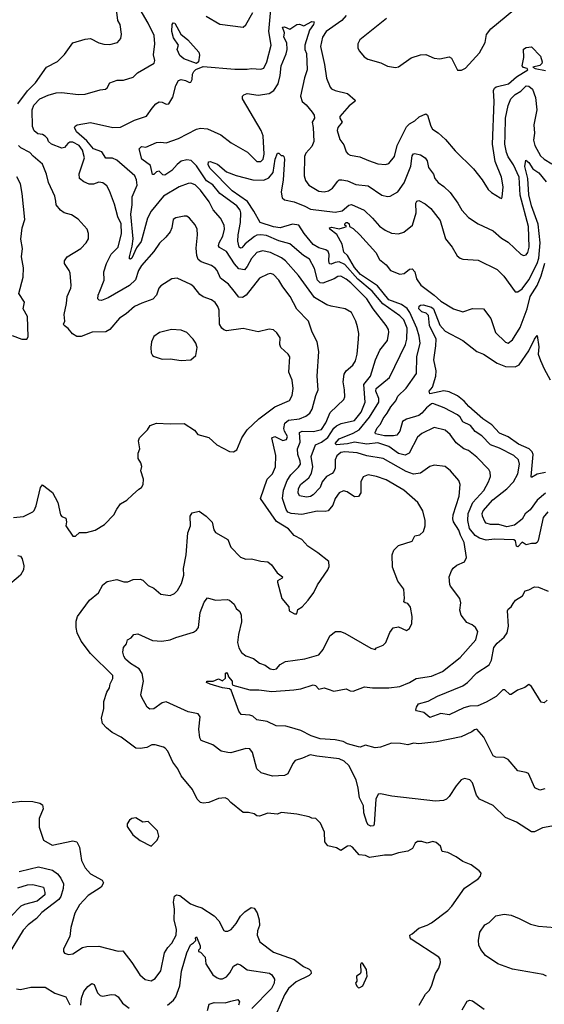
# Model space of a CAD drawing. Extents: x 1246230 to 1426786, y 660032 to 763141.
# Tile 494 of 566: x 1332519 to 1336337, y 735961 to 743131. Entities that reach past the tile are written whole.
import ezdxf

# ---------------------------------------------------------------- set-up
doc = ezdxf.new("R2010")
doc.units = 0

msp = doc.modelspace()

# ---------------------------------------------------------------- linework, layer by layer
at = {"layer": '0CON10XD'}
for points in [[(1332505, 742518.6), (1332576.6, 742613.4), (1332635, 742670.6), (1332713.8, 742785), (1332794.4, 742825.6), (1332845, 742877.5), (1332905, 742961.9), (1332995, 742988.6), (1333035, 742994), (1333095, 742962.2), (1333131.8, 742951.8), (1333175, 742950.8), (1333230, 742965), (1333254, 742995), (1333260.8, 743025), (1333250, 743095), (1333234, 743125), (1333225.7, 743185)], [(1334079.6, 741155), (1334038.6, 741205), (1333980, 741250), (1333955.5, 741305), (1333941.7, 741321.7), (1333915, 741340), (1333838.6, 741368.6), (1333818.9, 741385), (1333808.5, 741415), (1333802.4, 741467.6), (1333814, 741565), (1333810.8, 741605), (1333796.3, 741636.3), (1333755, 741686.2), (1333735, 741699.2), (1333715, 741701.4), (1333655, 741689.2), (1333636.2, 741675), (1333625.7, 741615), (1333613.6, 741586.4), (1333582.2, 741547.8), (1333535.4, 741504.6), (1333495, 741441.9), (1333405, 741342.2), (1333382.8, 741305), (1333362.6, 741237.4), (1333318.9, 741195), (1333162.5, 741105), (1333115, 741086.9), (1333097.5, 741087.5), (1333088, 741098), (1333088.9, 741125), (1333102.1, 741155), (1333132.7, 741235), (1333132.5, 741295), (1333150, 741355), (1333185, 741424.5), (1333235.4, 741475), (1333260.3, 741575), (1333256.5, 741645), (1333232.5, 741695), (1333208.3, 741788.3), (1333172.2, 741885), (1333152.4, 741922.4), (1333125, 741944.3), (1333095, 741947.8), (1333055, 741933.4), (1333025, 741932.2), (1332985, 741949.2), (1332954.4, 741975), (1332951.7, 742008.3), (1332990, 742125), (1332975, 742180.8), (1332951.8, 742215), (1332905, 742238.2), (1332885, 742238.8), (1332870.1, 742229.9), (1332845, 742199.5), (1332825, 742195.6), (1332750, 742225), (1332727.5, 742245), (1332722.5, 742265), (1332705, 742282.5), (1332684, 742294), (1332650.9, 742300.9), (1332625, 742321.5), (1332612.7, 742352.7), (1332609.1, 742475), (1332621, 742509), (1332665, 742554.6), (1332725, 742581.8), (1332785, 742597.5), (1332825, 742600), (1332945, 742586.7), (1332995, 742587.8), (1333105, 742621.4), (1333143.9, 742626.1), (1333156.1, 742633.9), (1333175, 742672.5), (1333228.8, 742691.2), (1333275, 742691.1), (1333345, 742712.5), (1333377.5, 742745), (1333498.8, 742815), (1333501.4, 742835), (1333493.3, 742875), (1333503.6, 742956.4), (1333498.8, 743015), (1333454.6, 743105), (1333395.8, 743205)], [(1334082.7, 741352.7), (1334025, 741442.9), (1333972.1, 741472.1), (1333965, 741483.3), (1333970.4, 741505), (1333998.4, 741555), (1334010.4, 741605), (1334006.2, 741635), (1333981.2, 741685), (1333927.6, 741747.6), (1333897.9, 741805), (1333835, 741890.4), (1333795, 741927.8), (1333765, 741940.5), (1333745, 741939.1), (1333680, 741915), (1333565, 741846), (1333475, 741737.7), (1333448.3, 741685), (1333402.2, 741515), (1333369.8, 741470.2), (1333335, 741393.9), (1333325, 741386.7), (1333319.2, 741389.2), (1333317.1, 741405), (1333338.6, 741481.4), (1333344.2, 741535), (1333326.8, 741715), (1333337, 741783), (1333338.3, 741841.8), (1333372.9, 741925), (1333368.2, 741965), (1333356.9, 741995), (1333225, 742109.2), (1333195, 742123.8), (1333145, 742123.1), (1333117.7, 742167.7), (1333055, 742190.5), (1333008.4, 742248.4), (1332931.8, 742315), (1332918.6, 742345), (1332922, 742355), (1332937.5, 742365), (1333035, 742383.1), (1333196, 742346), (1333252.7, 742347.3), (1333355, 742398.9), (1333442.4, 742427.6), (1333482.7, 742487.3), (1333510.7, 742519.3), (1333535, 742532.9), (1333555, 742531.4), (1333585, 742516.9), (1333605, 742518.6), (1333632.4, 742567.6), (1333655, 742651.2), (1333675, 742689.2), (1333695, 742695.5), (1333725, 742689.4), (1333755, 742674.4), (1333765, 742676.7), (1333774, 742695), (1333775.8, 742735), (1333785.5, 742754.5), (1333801.7, 742768.3), (1333855, 742790), (1334085, 742770), (1334175, 742770), (1334205, 742776.7), (1334275, 742770), (1334295, 742779.2), (1334317.9, 742825), (1334349.7, 742945), (1334331, 743045), (1334346.9, 743205)], [(1333875, 743156), (1333975, 743098.8), (1334145, 743076.7), (1334165, 743093.3), (1334215, 743183.3)], [(1334895, 743161.8), (1334864, 743126), (1334749.2, 743045), (1334722.1, 743005), (1334707.5, 742935), (1334738.5, 742805), (1334751.1, 742705), (1334779.5, 742639.5), (1334788.5, 742628.5), (1334815, 742615.6), (1334904.5, 742594.5), (1334961.2, 742545), (1334958.8, 742535), (1334918, 742505), (1334850, 742425), (1334849.4, 742415), (1334866.9, 742385), (1334834.3, 742345.7), (1334828.8, 742325), (1334848, 742258), (1334879.1, 742219.1), (1334895, 742170), (1334906.9, 742155), (1334925, 742144.7), (1334995, 742131.8), (1335057.5, 742105), (1335125, 742080.7), (1335182.2, 742077.8), (1335205.7, 742085), (1335246, 742134), (1335265.3, 742215), (1335335, 742351.1), (1335355, 742372.2), (1335395.5, 742394.5), (1335425.9, 742424.1), (1335475, 742446.2), (1335486, 742435), (1335510.6, 742355), (1335522.9, 742335), (1335565, 742307.8), (1335618.7, 742258.7), (1335687.5, 742175), (1335822, 742045), (1335884, 741965), (1335928.6, 741895), (1335953.7, 741873.7), (1336015, 741833.8), (1336025, 741830), (1336030.7, 741839.3), (1336037.9, 741915), (1336025.6, 741985), (1335978.5, 742098.5), (1335958.8, 742225), (1335973.3, 742535), (1335967.2, 742615), (1335975, 742632.2), (1335987.8, 742642.2), (1336075.6, 742665), (1336134.1, 742715.9), (1336216.2, 742765), (1336212.5, 742775), (1336185, 742784.2), (1336175.8, 742795), (1336187.1, 742855), (1336185, 742916.7), (1336205, 742928), (1336245, 742934), (1336310, 742865), (1336321.2, 742825), (1336318.9, 742811.1), (1336305, 742798.6), (1336253.3, 742785), (1336270, 742775), (1336345, 742760)], [(1335189.3, 743140.7), (1334993.3, 742985), (1334980, 742955), (1334980, 742925), (1334991.9, 742901.9), (1335025, 742861.2), (1335053.2, 742843.2), (1335146.6, 742816.6), (1335195, 742792.5), (1335255, 742784), (1335275, 742788.8), (1335367.3, 742852.7), (1335435.7, 742874.3), (1335475, 742877.1), (1335535, 742850), (1335575.9, 742845.9), (1335645, 742860.8), (1335661.9, 742851.9), (1335704.1, 742764.1), (1335735, 742762.5), (1335763, 742777), (1335865, 742890), (1335905.6, 742965), (1335915.7, 743024.3), (1335947.5, 743065), (1336115, 743204)], [(1336073, 737743), (1336045, 737757.1), (1335985, 737760.5), (1335965, 737770.6), (1335896.8, 737906.8), (1335845, 737963.3), (1335829.3, 737960.7), (1335810, 737945), (1335730.9, 737909.1), (1335555, 737871.4), (1335425, 737857.8), (1335385, 737863.2), (1335345, 737851.1), (1335291.2, 737861.2), (1335225, 737863.3), (1335145, 737833.8), (1335105, 737828.9), (1335035, 737847.1), (1334995.7, 737834.3), (1334984.2, 737835.8), (1334905, 737857.1), (1334873.6, 737873.6), (1334816, 737886), (1334705.7, 737894.3), (1334640, 737915), (1334565.5, 737955.5), (1334481.4, 737978.6), (1334455, 737985.4), (1334385, 737987.8), (1334320.9, 738020.9), (1334245, 738031.9), (1334215, 738058.1), (1334195, 738066.7), (1334131.7, 738071.7), (1334115, 738096.7), (1334058.7, 738248.7), (1334045, 738257.7), (1333995, 738265.6), (1333905, 738292.9), (1333877.5, 738305), (1333880, 738315), (1333926.4, 738313.6), (1333965, 738330), (1333995, 738317.5), (1334016.7, 738335), (1334017.5, 738372.5), (1334024, 738376), (1334035, 738362.5), (1334038, 738345), (1334064.4, 738315), (1334064.3, 738295), (1334070.8, 738285), (1334195, 738251.5), (1334258.3, 738251.7), (1334355, 738239.4), (1334515, 738250), (1334565, 738257.5), (1334655, 738287.5), (1334671.3, 738281.3), (1334695, 738255.8), (1334735, 738265.7), (1334763.3, 738255), (1334805, 738240.8), (1334895, 738258.8), (1334925, 738243.8), (1334945, 738242), (1335027.7, 738272.3), (1335085.5, 738265.5), (1335205, 738266), (1335285.2, 738274.8), (1335356.4, 738303.6), (1335405, 738333.1), (1335515, 738350.4), (1335595, 738383.3), (1335725, 738486), (1335838.6, 738615), (1335853.8, 738675), (1335835.6, 738705.6), (1335813.2, 738723.2), (1335772.1, 738742.1), (1335731.4, 738795), (1335722.1, 738832.1), (1335728.6, 738885), (1335722.5, 738915), (1335653.3, 739005), (1335648.8, 739018.8), (1335644, 739075), (1335661.9, 739118.1), (1335673.4, 739136.6), (1335700.9, 739159.1), (1335755, 739183.8), (1335770.8, 739215), (1335754.6, 739325), (1335726.6, 739376.6), (1335714.7, 739414.7), (1335676.1, 739475), (1335670.3, 739495), (1335674.1, 739525), (1335718.5, 739661.5), (1335724.5, 739745), (1335715.3, 739775.3), (1335655, 739845.7), (1335615, 739877.5), (1335535, 739886.9), (1335505, 739876.9), (1335435, 739828.8), (1335385, 739822), (1335331.3, 739841.3), (1335165, 739935.4), (1335045, 739955.9), (1334975, 739977.7), (1334884.8, 739984.8), (1334855, 739979.6), (1334827.4, 739955), (1334814.8, 739925), (1334814.3, 739865.7), (1334805, 739841.1), (1334792.6, 739827.4), (1334752, 739805), (1334720, 739765), (1334704.6, 739725), (1334655, 739671.1), (1334635, 739658.6), (1334606.8, 739653.2), (1334555, 739663.8), (1334544.6, 739684.6), (1334548.2, 739715), (1334563.8, 739745), (1334622.2, 739795), (1334641.9, 739828.1), (1334652.6, 739875), (1334639.2, 739950.7), (1334671.5, 740035), (1334715, 740053.3), (1334761.5, 740088.5), (1334805, 740155.9), (1334825, 740174.1), (1334858.8, 740191.2), (1334955, 740212.9), (1335005, 740272.3), (1335033.2, 740345), (1335022.4, 740475), (1335073.1, 740535), (1335109.6, 740655), (1335140, 740725), (1335195, 740796), (1335206.5, 740855), (1335203.5, 740875), (1335187.3, 740905), (1335092.7, 741025), (1335045, 741098.7), (1334929.6, 741215), (1334895, 741242.3), (1334855, 741263.5), (1334835, 741261.9), (1334806.9, 741243.1), (1334725, 741213.1), (1334705, 741215.3), (1334685.3, 741235), (1334665, 741320), (1334627.8, 741387.8), (1334585.5, 741415), (1334485, 741498.2), (1334405, 741519.8), (1334315, 741560.5), (1334275, 741565.2), (1334245, 741562.1), (1334227.4, 741552.6), (1334160.7, 741499.3), (1334135, 741470), (1334125, 741466.4), (1334115.5, 741475), (1334107.1, 741517.1), (1334109.8, 741565), (1334126.7, 741655), (1334128.4, 741725), (1334122.5, 741745), (1334098.2, 741775), (1333974.9, 741864.9), (1333925, 741927.4), (1333878.5, 741958.5), (1333805, 742068.1), (1333765.8, 742105.8), (1333735, 742111.2), (1333695, 742100.3), (1333664, 742076), (1333626.2, 742033.8), (1333575, 741998.6), (1333561.2, 742001.2), (1333535, 742028.6), (1333515, 742024.3), (1333495, 742004.3), (1333485, 742003.8), (1333470, 742070), (1333407.5, 742115), (1333388.6, 742191.4), (1333405, 742207.5), (1333436.1, 742203.9), (1333515, 742236.7), (1333545, 742240), (1333585, 742233.3), (1333675, 742266.5), (1333806.2, 742335), (1333835, 742341.1), (1333885, 742337.3), (1333982.6, 742292.6), (1334057.1, 742235), (1334176.3, 742166.3), (1334245, 742098.9), (1334275, 742099.1), (1334290.4, 742115), (1334297.3, 742152.7), (1334290.3, 742285), (1334276.8, 742325), (1334141.5, 742555), (1334140, 742575), (1334150, 742585), (1334175, 742592.9), (1334255, 742582.2), (1334335, 742594.6), (1334367.9, 742615), (1334401.1, 742665), (1334414.7, 742725), (1334421, 742795), (1334458.3, 742881.7), (1334466.3, 742915), (1334462.9, 742962.9), (1334440.6, 743005), (1334445.5, 743035), (1334432.6, 743077.4), (1334445, 743080), (1334485, 743063.1), (1334535, 743095.7), (1334555, 743098.6), (1334587.3, 743087.3), (1334645, 743117.3), (1334662.5, 743115), (1334657.3, 743095), (1334628.2, 743055), (1334594.1, 742945), (1334595.3, 742915), (1334606.4, 742885), (1334610.6, 742765), (1334591.8, 742708.2), (1334562.4, 742575), (1334575, 742535.5), (1334605, 742510), (1334648.7, 742458.7), (1334661.5, 742435), (1334663.5, 742415), (1334646.7, 742385), (1334655.9, 742345), (1334659.6, 742245), (1334645, 742206.9), (1334601.7, 742158.3), (1334591.1, 742135), (1334589.4, 741995), (1334599.3, 741959.3), (1334624.3, 741925), (1334695, 741883.3), (1334735, 741878.5), (1334766.2, 741885), (1334794.6, 741905.4), (1334835, 741956), (1334845, 741963.8), (1334864.1, 741965.9), (1334905, 741956.9), (1334965, 741930), (1335055, 741921.4), (1335155, 741853.1), (1335195, 741843.1), (1335215, 741845.8), (1335272.2, 741877.8), (1335317.5, 741942.5), (1335366.2, 742065), (1335375, 742138.8), (1335385, 742153.1), (1335395, 742155.5), (1335436.1, 742146.1), (1335470, 742125), (1335483.8, 742103.8), (1335494.6, 742055), (1335530.5, 742005), (1335539.4, 741975), (1335565.4, 741945.4), (1335605, 741916), (1335651.7, 741871.7), (1335708.6, 741795), (1335735.8, 741745), (1335785, 741691.4), (1335855, 741644.4), (1335965, 741594.5), (1336025, 741539.5), (1336075, 741510.5), (1336165, 741422.9), (1336185, 741414.2), (1336205, 741419.2), (1336216.5, 741435), (1336226.8, 741475), (1336223.1, 741625), (1336162.5, 741852.5), (1336153.9, 741985), (1336112.9, 742075), (1336075, 742133.6), (1336062, 742165), (1336048.7, 742225), (1336051.1, 742288.9), (1336055, 742413.3), (1336074.3, 742505.7), (1336093.2, 742555), (1336125, 742586), (1336165, 742609.6), (1336205, 742649.4), (1336225, 742647.1), (1336250.8, 742625), (1336272.9, 742565), (1336282.4, 742475), (1336261.7, 742365), (1336265.3, 742305), (1336259.4, 742255), (1336268.8, 742215), (1336309, 742139), (1336335, 742114.6), (1336390.6, 742080.6)], [(1333805, 742811.2), (1333712.5, 742845), (1333685, 742870), (1333664.4, 742915), (1333674, 742945), (1333639.1, 742999.1), (1333625.8, 743044.2), (1333627.5, 743095), (1333635, 743108.6), (1333647.8, 743105), (1333690.6, 743025), (1333742.2, 742985), (1333822.5, 742895), (1333828.2, 742871.8), (1333821.2, 742825), (1333805, 742811.2)], [(1332475, 739505.8), (1332547, 739513), (1332615, 739546), (1332625, 739556), (1332638.7, 739591.3), (1332670, 739725), (1332685, 739743.3), (1332757.8, 739687.8), (1332795.5, 739615.5), (1332816.7, 739525), (1332825, 739513.3), (1332855, 739500), (1332860, 739475), (1332854.1, 739444.1), (1332905, 739370), (1332925, 739370), (1332953.6, 739396.4), (1333005, 739396.7), (1333067.3, 739412.7), (1333135, 739453.8), (1333204, 739525), (1333225, 739566.7), (1333253.8, 739605), (1333298.8, 739631.2), (1333338.8, 739671.2), (1333385, 739713.3), (1333405, 739723.3), (1333418, 739745), (1333420, 739785), (1333400, 739845), (1333407.7, 739877.7), (1333400, 739905), (1333380, 739935), (1333381.2, 739975), (1333392.5, 740005), (1333383.8, 740065), (1333392, 740085), (1333448, 740145), (1333467.5, 740175), (1333515, 740193.3), (1333615, 740187.5), (1333715, 740191.2), (1333791.7, 740141.7), (1333815, 740110), (1333895, 740088.8), (1333954.5, 740034.5), (1334045, 739986.7), (1334075, 739983.3), (1334100.5, 739999.5), (1334135.7, 740085), (1334174.3, 740145), (1334259.2, 740225), (1334375, 740312.2), (1334481.7, 740358.3), (1334502.5, 740395), (1334508.5, 740445), (1334502.9, 740505), (1334477.1, 740565), (1334486, 740675), (1334474, 740695), (1334419.2, 740745), (1334412.5, 740765), (1334414.3, 740815), (1334391.3, 740851.3), (1334365, 740872), (1334335, 740877.5), (1334255, 740858.1), (1334145, 740883.3), (1334025, 740865.6), (1334005, 740871.4), (1333990, 740885), (1333973.6, 740915), (1333971.8, 741015), (1333962.1, 741042.1), (1333941.3, 741071.3), (1333915, 741092.1), (1333853.8, 741113.8), (1333829.5, 741129.5), (1333786.9, 741185), (1333765, 741202.5), (1333665, 741250), (1333625.7, 741244.3), (1333545, 741192), (1333532.8, 741177.2), (1333515.6, 741125), (1333487.5, 741095), (1333407.5, 741067.5), (1333355, 741041.9), (1333295, 740990), (1333245, 740957.5), (1333174.2, 740875.8), (1333145, 740857.5), (1333045.6, 740854.4), (1332965.7, 740824.3), (1332935, 740824.2), (1332902.6, 740842.6), (1332871.4, 740881.4), (1332842, 740905), (1332838, 740915), (1332846.7, 740935), (1332842.7, 740985), (1332860, 741065), (1332863.6, 741116.4), (1332890.8, 741175), (1332892.9, 741195), (1332887.1, 741285), (1332880, 741305), (1332844.4, 741355), (1332845.8, 741375), (1332865.5, 741404.5), (1332963.8, 741465), (1333002, 741505), (1333020, 741535), (1333020.8, 741575), (1333010, 741605), (1332945, 741679.2), (1332895, 741710), (1332842.5, 741725), (1332815, 741743.8), (1332785, 741783.3), (1332780.8, 741809.2), (1332774.4, 741845), (1332728.5, 741945), (1332714.4, 742005), (1332685, 742078), (1332616.2, 742136.2), (1332591.9, 742165), (1332527.7, 742197.7), (1332510.6, 742215)], [(1336273.6, 739316.4), (1336243.7, 739316.3), (1336205, 739305.8), (1336175, 739325.6), (1336145, 739293.1), (1336135, 739298), (1336127.7, 739335), (1336115, 739342.7), (1335975, 739348.4), (1335915, 739341.4), (1335865, 739354.3), (1335835, 739375.2), (1335792.3, 739425), (1335780.8, 739485), (1335783, 739535), (1335816.3, 739615), (1335896.3, 739703.7), (1335930.9, 739765), (1335944.4, 739805), (1335942.9, 739835), (1335934.3, 739855), (1335846.3, 739946.3), (1335784.5, 739994.5), (1335750.6, 740005), (1335695, 740049.4), (1335651.5, 740111.5), (1335615, 740141.5), (1335535, 740160.5), (1335445, 740118.5), (1335415, 740090), (1335353.1, 739975), (1335325, 739960), (1335275, 739971.2), (1335205, 740023.2), (1335125, 740048.5), (1335045, 740039.9), (1334955, 740054.1), (1334905, 740041.9), (1334825, 740034.1), (1334814.5, 740044.5), (1334845, 740078.1), (1334945, 740118.9), (1334990.3, 740145), (1335064.2, 740235.8), (1335131.6, 740345), (1335132.2, 740372.2), (1335110.8, 740425), (1335112.9, 740445), (1335211.1, 740525), (1335326.5, 740765), (1335337.2, 740805), (1335340, 740885), (1335315.6, 740945.6), (1335285, 740974.3), (1335161.6, 741061.6), (1335083.9, 741153.9), (1334980.5, 741240.5), (1334885, 741347.5), (1334845, 741367.1), (1334815, 741363.1), (1334785, 741350.2), (1334773.1, 741353.1), (1334767.9, 741375), (1334770.2, 741420.2), (1334763.3, 741443.3), (1334746.2, 741455), (1334695, 741469.4), (1334655.4, 741495), (1334588.6, 741575), (1334550.8, 741635), (1334505, 741641.4), (1334415, 741614.8), (1334365, 741621.5), (1334268.5, 741655), (1334223.4, 741736.6), (1334176.2, 741806.2), (1334064.7, 741885), (1333905, 742047.8), (1333890.7, 742075), (1333892.2, 742095), (1333905, 742098.1), (1333958.1, 742078.1), (1334025, 742024), (1334095, 741996.9), (1334215, 741965.5), (1334295, 741963.1), (1334331.7, 741978.3), (1334362.8, 742017.2), (1334378.6, 742115), (1334395, 742160), (1334405, 742160), (1334423, 742143), (1334435, 742142.5), (1334442.5, 742135), (1334445.9, 742115.9), (1334435.4, 741965.4), (1334422, 741875), (1334429.6, 741835), (1334445, 741819.6), (1334515.6, 741805.6), (1334593.2, 741773.2), (1334635, 741751.1), (1334815, 741729.6), (1334865, 741739.1), (1334915, 741781.1), (1334935, 741784.5), (1335025, 741743.5), (1335087.8, 741685), (1335137.8, 741627.8), (1335178.3, 741598.3), (1335225, 741575.6), (1335275, 741570.5), (1335315, 741584.5), (1335377.7, 741635), (1335403.8, 741725), (1335401.1, 741795), (1335409.7, 741810.3), (1335425, 741814.2), (1335469.5, 741789.5), (1335512.2, 741755), (1335578.3, 741668.3), (1335618.1, 741535), (1335667.1, 741475), (1335701.7, 741411.7), (1335723.9, 741393.9), (1335745, 741386.2), (1335855, 741380), (1335995, 741310.8), (1336043.4, 741263.4), (1336125, 741149.2), (1336145, 741148.6), (1336175, 741171.1), (1336225, 741237.1), (1336285.2, 741355), (1336296, 741395), (1336307.4, 741505), (1336293.1, 741643.1), (1336244.8, 741775), (1336225.2, 741855), (1336217.3, 741975), (1336195, 742062.5), (1336201.7, 742108.3), (1336225, 742090.5), (1336254.2, 742044.2), (1336296.4, 742015), (1336350.9, 741950.9)], [(1332465, 740832.5), (1332533.6, 740803.6), (1332570, 740805), (1332581.7, 740821.7), (1332575, 740970), (1332543.8, 741025), (1332553.3, 741075), (1332513.9, 741136.1), (1332543.6, 741256.4), (1332545.7, 741325), (1332532.2, 741405), (1332539.5, 741465), (1332527.6, 741532.4), (1332538, 741615), (1332555.8, 741675), (1332538.1, 741865), (1332525, 741936.7), (1332497.4, 741987.4)], [(1336346.2, 739683.8), (1336285, 739632), (1336235, 739562.7), (1336197.4, 739532.6), (1336175.8, 739494.2), (1336119.4, 739450.6), (1336065, 739438.7), (1336005, 739453.9), (1335945.4, 739455.4), (1335915, 739465.8), (1335903.3, 739476.7), (1335886.9, 739515), (1335884.5, 739535), (1335891.2, 739555), (1335962.5, 739635), (1336065.4, 739715), (1336112, 739765), (1336145.3, 739825), (1336157.5, 739895), (1336148.8, 739925), (1336115, 739956.2), (1336010.1, 740010.1), (1335945.2, 740035.2), (1335881.5, 740101.5), (1335833, 740133), (1335800.9, 740175), (1335745, 740201.4), (1335725, 740237.7), (1335705, 740252.9), (1335607.5, 740305), (1335525, 740335.3), (1335515, 740333.9), (1335479.2, 740305), (1335446.5, 740265), (1335425, 740248.6), (1335335, 740221.8), (1335305, 740205.4), (1335285, 740133.8), (1335264.5, 740105.5), (1335239.8, 740100.2), (1335175, 740100.9), (1335108.1, 740115), (1335105.5, 740125), (1335121.5, 740158.5), (1335144.6, 740185.4), (1335163.1, 740226.9), (1335194.3, 740265.7), (1335219.2, 740310.8), (1335257.1, 740355), (1335270.7, 740389.3), (1335331.7, 740448.3), (1335405.8, 740554.2), (1335410.2, 740675), (1335434.7, 740775), (1335426.5, 740826.5), (1335408.4, 740885), (1335358.4, 740998.4), (1335338.3, 741028.3), (1335298.2, 741058.2), (1335205, 741091.5), (1335122.4, 741192.4), (1334998.8, 741275), (1334955, 741326.2), (1334904.9, 741414.9), (1334878.8, 741438.8), (1334865.8, 741495.8), (1334826.5, 741566.5), (1334775.6, 741605), (1334774, 741615), (1334790.3, 741619.7), (1334845, 741608), (1334885, 741619.2), (1334896.7, 741625), (1334885.4, 741635.4), (1334884.2, 741645), (1334895, 741654.6), (1334905, 741654.6), (1334916.7, 741645), (1334918.8, 741625), (1334945, 741610.5), (1334995, 741564.4), (1335110, 741435), (1335137.8, 741385), (1335186.7, 741346.7), (1335217.5, 741305), (1335285, 741278.2), (1335316.2, 741283.8), (1335355, 741313.8), (1335375, 741317.5), (1335394.2, 741294.2), (1335406.2, 741245), (1335437.8, 741197.8), (1335535.9, 741125.9), (1335585, 741081.5), (1335675.9, 741025.9), (1335745, 741004.4), (1335815, 741028.1), (1335894.3, 741024.3), (1335947.5, 740955), (1335982, 740852), (1336055, 740782.9), (1336075, 740775.7), (1336105, 740800), (1336160.6, 740889.4), (1336212.9, 741025), (1336235, 741116.5), (1336284.2, 741195.8), (1336313.6, 741265), (1336341.6, 741358.4)], [(1336391.7, 737258.3), (1336325, 737246.5), (1336265, 737217.1), (1336245, 737217.1), (1336135, 737287.5), (1336055, 737321.5), (1335965, 737408.1), (1335865.8, 737455.8), (1335844.2, 737484.2), (1335815, 737573.3), (1335795, 737596.2), (1335756.1, 737606.1), (1335732, 737595), (1335695, 737550.8), (1335645, 737474.3), (1335625, 737454.3), (1335604.5, 737445.5), (1335545, 737441.2), (1335227.4, 737477.4), (1335145, 737493.8), (1335128.3, 737491.7), (1335110.3, 737455), (1335098, 737272), (1335095, 737261.2), (1335075, 737258), (1335055, 737268.8), (1335044.3, 737285), (1335024.5, 737355), (1335020.8, 737405), (1334992.5, 737465), (1334983.3, 737535), (1334967.4, 737595), (1334915, 737700.8), (1334881.4, 737731.4), (1334845, 737748.5), (1334681.9, 737768.1), (1334631.9, 737778.1), (1334577.6, 737752.4), (1334525, 737736.7), (1334506.2, 737715), (1334470.7, 737639.3), (1334445, 737626.7), (1334358.6, 737621.4), (1334275.6, 737645.6), (1334245.7, 737675.7), (1334214.4, 737795), (1334195, 737820.6), (1334165, 737823.1), (1334055, 737793.2), (1334033.4, 737793.4), (1333984.7, 737804.7), (1333925, 737850.8), (1333840.9, 737880.9), (1333830.8, 737900.8), (1333823.8, 737965), (1333831.4, 738055), (1333818.8, 738075), (1333745, 738090.6), (1333585, 738162.3), (1333555, 738155.4), (1333495, 738113.1), (1333465, 738111.2), (1333445.8, 738125.8), (1333405, 738200), (1333400.6, 738215), (1333420.9, 738315), (1333409.4, 738369.4), (1333387.5, 738405), (1333325, 738443.6), (1333288.1, 738475), (1333275.8, 738495), (1333270.8, 738525), (1333275, 738560), (1333296.7, 738585), (1333302.5, 738615), (1333329.5, 738630.5), (1333350, 738655), (1333378.3, 738658.3), (1333485, 738610.8), (1333554.3, 738604.3), (1333614.5, 738615.5), (1333655, 738633.1), (1333785, 738671.8), (1333805.7, 738685), (1333820.6, 738705), (1333833.1, 738815), (1333860.8, 738889.2), (1333885, 738921.2), (1333944.2, 738904.2), (1334028.7, 738908.7), (1334045, 738904), (1334080, 738875), (1334095, 738843.3), (1334120.8, 738820.8), (1334132, 738795), (1334132.9, 738745), (1334112.1, 738655), (1334104.6, 738594.6), (1334115, 738556.2), (1334133.6, 738523.6), (1334165, 738497.5), (1334219.9, 738479.9), (1334265, 738444.5), (1334305, 738431.1), (1334342.5, 738405), (1334365, 738399.2), (1334387.5, 738405), (1334414.5, 738435.5), (1334453.7, 738456.3), (1334595, 738475.7), (1334695, 738505.8), (1334728.1, 738545), (1334775, 738643.8), (1334817.5, 738675), (1334854.2, 738675.8), (1334885, 738662.9), (1335073.8, 738555), (1335105.9, 738544.1), (1335115, 738557.5), (1335165, 738576.7), (1335183.3, 738595), (1335212.3, 738667.7), (1335237.7, 738702.3), (1335275, 738708.8), (1335335, 738682), (1335355, 738696.7), (1335372.5, 738735), (1335374.2, 738785.8), (1335362.4, 738852.4), (1335345, 738880), (1335323.4, 738883.4), (1335315, 738892.5), (1335320, 738915), (1335313.8, 738985), (1335271.7, 739041.7), (1335232.9, 739145), (1335230.8, 739235), (1335242.4, 739267.6), (1335275, 739300.8), (1335375, 739334.2), (1335395, 739373.3), (1335431.2, 739378.8), (1335458, 739405), (1335470.8, 739445), (1335470.8, 739485), (1335452.9, 739555), (1335416.3, 739616.3), (1335315, 739703.8), (1335185, 739779.1), (1335115, 739803.8), (1335054.5, 739815.5), (1335018.1, 739801.9), (1335002.2, 739765), (1335001.9, 739685), (1334985, 739658), (1334955, 739655.7), (1334902.6, 739692.6), (1334875, 739700), (1334844.3, 739685), (1334815.6, 739645), (1334798.2, 739595), (1334764.6, 739555.4), (1334741.3, 739548.7), (1334682.9, 739552.9), (1334573.1, 739526.9), (1334495, 739535.1), (1334471.5, 739545), (1334457.8, 739565), (1334430.5, 739645), (1334437.8, 739705), (1334465.2, 739775), (1334492.8, 739817.2), (1334547.7, 739872.3), (1334561.5, 739895), (1334560.7, 739915), (1334544.1, 739964.1), (1334540.5, 740005), (1334559.4, 740055), (1334556.3, 740123.7), (1334575.6, 740134.4), (1334656.8, 740133.2), (1334715, 740146.9), (1334747.5, 740195), (1334778.5, 740271.5), (1334877.5, 740365), (1334885.6, 740385), (1334883.3, 740435), (1334872.3, 740495), (1334879.6, 740550.4), (1334894, 740575), (1334943.7, 740616.3), (1334962, 740648), (1334974.4, 740695), (1334985.6, 740805), (1334986.7, 740845), (1334978, 740895), (1334965.6, 740935.6), (1334935, 740998), (1334887.5, 741025), (1334785.7, 741044.3), (1334755, 741055.6), (1334665, 741107.1), (1334548.1, 741268.1), (1334453.8, 741375), (1334425, 741397.5), (1334345, 741436.4), (1334285, 741447.2), (1334244.8, 741435.2), (1334205, 741393.1), (1334175.1, 741334.9), (1334155, 741310.3), (1334115, 741317.7), (1334082.7, 741352.7)], [(1335426, 735955), (1335472.5, 736035), (1335498.3, 736061.7), (1335516.8, 736093.2), (1335546.1, 736183.9), (1335570, 736225), (1335582.5, 736265), (1335579.3, 736289.3), (1335570, 736305), (1335368, 736435), (1335360, 736445), (1335357.5, 736465), (1335376.2, 736473.8), (1335423.6, 736516.4), (1335485, 736537.5), (1335515.3, 736554.7), (1335634.3, 736645), (1335664.1, 736675.9), (1335755, 736807.1), (1335856.7, 736875), (1335873.3, 736895), (1335876.7, 736915), (1335863.9, 736933.9), (1335805, 736975.8), (1335745, 737000.8), (1335696.2, 737035), (1335635, 737066.2), (1335593.8, 737073.8), (1335582, 737112), (1335549.7, 737139.7), (1335525, 737145.8), (1335485, 737133.8), (1335445, 737146.2), (1335415, 737146.2), (1335396.2, 737135), (1335377.5, 737095), (1335345, 737075.7), (1335275, 737064), (1335225, 737048), (1335175, 737046.2), (1335065, 737028.8), (1335035, 737043.3), (1334989.5, 737049.5), (1334941.2, 737105), (1334925, 737114), (1334905, 737112.5), (1334855, 737080), (1334825, 737100), (1334762, 737115), (1334739.2, 737145), (1334738, 737215), (1334708.8, 737278.8), (1334675, 737313.3), (1334645, 737316.7), (1334625.8, 737325.8), (1334535, 737345.8), (1334425, 737358), (1334393.6, 737346.4), (1334325, 737353.8), (1334265, 737330), (1334245, 737333.3), (1334225, 737346.7), (1334185, 737357.5), (1334145, 737356.7), (1334055, 737430), (1334033.9, 737453.9), (1334015, 737463.8), (1333965, 737460), (1333895, 737430), (1333855, 737424.4), (1333835, 737429.4), (1333810, 737455), (1333775.7, 737525), (1333694, 737625), (1333669.2, 737675), (1333633.1, 737723.1), (1333596, 737805), (1333578, 737825), (1333565, 737834.2), (1333505, 737850.8), (1333480.8, 737849.2), (1333445, 737831.2), (1333395, 737822.9), (1333363.3, 737825), (1333256.3, 737906.3), (1333191.1, 737941.1), (1333150, 737975), (1333122.5, 738005), (1333114.3, 738044.3), (1333132.5, 738115), (1333132, 738165), (1333153.3, 738235), (1333173.3, 738265), (1333176.7, 738295), (1333196.4, 738333.6), (1333196, 738355), (1333035.5, 738515.5), (1332967.5, 738605), (1332936.7, 738665), (1332929.6, 738705), (1332929.4, 738750.6), (1332940, 738785), (1333027, 738903), (1333093.1, 738956.9), (1333125, 739016.7), (1333155, 739040), (1333225, 739053.8), (1333277, 739037), (1333305, 739036.7), (1333345, 739053.8), (1333395, 739056.2), (1333415, 739050), (1333455, 739011.2), (1333495, 738991.2), (1333545, 738946.7), (1333615, 738938), (1333645, 738952), (1333666.6, 738973.4), (1333697.5, 739025), (1333714.6, 739085.4), (1333710.8, 739135), (1333729.6, 739235), (1333741.9, 739395), (1333762.2, 739445), (1333760, 739515), (1333775, 739538.8), (1333825, 739551.2), (1333876.8, 739516.8), (1333920.8, 739470.8), (1333931.9, 739415), (1333945, 739397.1), (1334033.8, 739345), (1334055, 739290), (1334125.9, 739215.9), (1334165, 739202.5), (1334205.8, 739205.8), (1334275, 739188), (1334325, 739184), (1334351.3, 739161.3), (1334392.4, 739102.4), (1334432, 739075), (1334430, 739065), (1334396.2, 739045), (1334396, 739035), (1334427, 738917), (1334477.5, 738855), (1334480, 738825), (1334520, 738805), (1334535.7, 738804.3), (1334542.5, 738835), (1334575.5, 738854.5), (1334618.8, 738905), (1334659.7, 738960.3), (1334687.5, 739015), (1334762.5, 739125), (1334771.7, 739148.3), (1334770, 739185), (1334688.8, 739248.8), (1334615, 739296), (1334572, 739345), (1334515.8, 739375.8), (1334475, 739424.4), (1334387.8, 739477.8), (1334272.7, 739645), (1334320, 739785), (1334359.4, 739825), (1334379.5, 739875), (1334382.9, 739957.1), (1334353.9, 740085), (1334375, 740094.7), (1334435, 740066.6), (1334461.9, 740075), (1334468.8, 740095), (1334446, 740135), (1334441.4, 740155), (1334448, 740192), (1334475, 740214.8), (1334556.5, 740223.5), (1334602.5, 740245), (1334631.1, 740265), (1334646.7, 740295), (1334673.8, 740395), (1334692.3, 740435), (1334684.6, 740534.6), (1334697.1, 740715), (1334684.4, 740785), (1334646.9, 740855), (1334621.4, 740935), (1334535, 741023.1), (1334486.5, 741115), (1334433.5, 741185), (1334404.7, 741234.7), (1334365, 741275.6), (1334345, 741281.9), (1334325, 741278.1), (1334265, 741248.1), (1334166.1, 741123.9), (1334141.5, 741108.5), (1334115, 741110), (1334079.6, 741155)], [(1336345, 739833.6), (1336285, 739821.4), (1336245, 739797.5), (1336241.2, 739805), (1336256.8, 739965), (1336247.5, 739985), (1336227.5, 740005), (1336150.4, 740040.4), (1336075, 740093.3), (1336010.4, 740120.4), (1335955, 740181.9), (1335890, 740225), (1335788.2, 740315), (1335753.8, 740353.8), (1335705, 740392.1), (1335645, 740420.4), (1335605, 740428.2), (1335505, 740406), (1335500, 740425), (1335523.3, 740455), (1335548.5, 740535), (1335550.5, 740575), (1335533.6, 740655), (1335547.3, 740755), (1335550.9, 740805), (1335500.8, 740905), (1335495, 740977.5), (1335477.5, 740995), (1335445, 741003.2), (1335424.4, 741025), (1335426.4, 741045), (1335435, 741052.3), (1335455.3, 741054.7), (1335515, 741037.8), (1335530.8, 741025), (1335577.3, 740907.3), (1335615, 740863.8), (1335745, 740793.8), (1335845.4, 740715.4), (1335895, 740695.7), (1335995, 740629.5), (1336055, 740605.6), (1336125, 740603.3), (1336155, 740617.1), (1336225, 740718.6), (1336265, 740803.8), (1336285, 740832.5), (1336298, 740748), (1336292.5, 740695), (1336309.3, 740649.3), (1336335, 740588), (1336379.6, 740509.6)], [(1333695, 740650), (1333765, 740653.8), (1333800, 740685), (1333810, 740745), (1333800, 740775), (1333780.8, 740805), (1333735, 740852.5), (1333695, 740869.2), (1333624.3, 740875.7), (1333535.7, 740854.3), (1333495, 740823.3), (1333478.1, 740785), (1333474.2, 740745), (1333476.7, 740705), (1333486.7, 740686.7), (1333498.8, 740678.8), (1333555, 740658.8), (1333615, 740660.8), (1333695, 740650)], [(1336362.1, 739547.9), (1336328.5, 739505), (1336292.1, 739337.9), (1336285, 739322.9), (1336273.6, 739316.4)], [(1332505, 739230), (1332525, 739224), (1332537.1, 739205), (1332548, 739155), (1332545.9, 739124.1), (1332523.8, 739085), (1332415, 738994.3)], [(1336356.7, 738175), (1336335, 738156.7), (1336315, 738161.2), (1336245, 738276.2), (1336225, 738290), (1336195, 738268.8), (1336141.7, 738248.3), (1336095, 738216), (1336085, 738216.2), (1336049.7, 738249.7), (1336035, 738250), (1335987.6, 738202.4), (1335915, 738161.6), (1335854, 738135), (1335795, 738131), (1335750.7, 738119.3), (1335645, 738068), (1335585, 738078.8), (1335505, 738048.8), (1335460, 738085), (1335407, 738097), (1335402.5, 738105), (1335405.7, 738125), (1335420.8, 738149.2), (1335491.7, 738168.3), (1335560, 738205), (1335745, 738278.9), (1335776.9, 738303.1), (1335845, 738375.6), (1335935, 738432.2), (1335953.2, 738466.8), (1335970.3, 738559.7), (1335995, 738591.2), (1336044.5, 738635), (1336066.4, 738665), (1336076.4, 738715), (1336068.9, 738825), (1336072.8, 738837.2), (1336095, 738856.2), (1336110.3, 738879.7), (1336126.7, 738905), (1336177.5, 738935), (1336197, 738973), (1336225, 738979.2), (1336265, 739002), (1336295, 738998.6), (1336365, 738968.6)], [(1336340.3, 737529.7), (1336305, 737520), (1336267.6, 737537.6), (1336221.2, 737641.2), (1336205, 737650), (1336145, 737660), (1336073, 737743)], [(1332455, 737430.6), (1332535, 737441.1), (1332615, 737438.5), (1332665.8, 737425.8), (1332683.8, 737413.8), (1332689.2, 737385), (1332660, 737315), (1332661.7, 737251.7), (1332691.2, 737155), (1332755, 737120), (1332905, 737151.9), (1332935.8, 737145), (1332954.4, 737105), (1332967.6, 737007.6), (1332995, 736953.8), (1333035, 736911.1), (1333118.8, 736865), (1333129.2, 736845), (1333112.9, 736815), (1333017.6, 736752.4), (1332954, 736685), (1332919.2, 736625), (1332891.2, 736521.2), (1332883.8, 736455), (1332837.5, 736365), (1332837.5, 736345), (1332843.9, 736333.9), (1332875, 736324), (1332905, 736328.8), (1332975.8, 736374.2), (1333007.7, 736382.3), (1333095, 736384.3), (1333235, 736347.5), (1333269.2, 736349.2), (1333334.4, 736264.4), (1333392.5, 736175), (1333431.7, 736141.7), (1333475, 736132.5), (1333505, 736148), (1333546.4, 736203.6), (1333572.5, 736335), (1333596.7, 736373.3), (1333626.9, 736405), (1333657.9, 736465), (1333659.7, 736505), (1333642.6, 736575), (1333644.7, 736654.7), (1333638.9, 736705), (1333645, 736747.5), (1333661.4, 736758.6), (1333685, 736754.2), (1333761.7, 736691.7), (1333805, 736674.4), (1333844.5, 736664.5), (1333935.5, 736605.5), (1333968.9, 736568.9), (1334005, 736497.5), (1334015, 736493.3), (1334035, 736493.3), (1334058.8, 736505), (1334095, 736548), (1334126.4, 736603.6), (1334156.3, 736633.7), (1334204.6, 736665.4), (1334225, 736661.4), (1334247.8, 736627.8), (1334262.7, 736575), (1334263.5, 736535), (1334250, 736495), (1334247.5, 736465), (1334267.5, 736415), (1334365, 736340), (1334517.6, 736287.6), (1334585, 736235.6), (1334625, 736217.8), (1334637.1, 736205), (1334639.2, 736185), (1334625, 736169.4), (1334531.9, 736125), (1334474.6, 736075), (1334445, 736030.8), (1334384.2, 735884.2)], [(1333475, 737113.3), (1333520, 737155), (1333532.5, 737185), (1333522.5, 737225), (1333455, 737291.2), (1333415, 737286.7), (1333365, 737318.8), (1333335, 737313.3), (1333318.3, 737301.7), (1333300, 737275), (1333300, 737255), (1333343.3, 737195), (1333395, 737153.8), (1333475, 737113.3)], [(1332595, 736946.5), (1332655, 736961.9), (1332757, 736937), (1332795, 736910.6), (1332819.3, 736879.3), (1332836.9, 736836.9), (1332835.4, 736805), (1332817.4, 736745), (1332805, 736724.1), (1332679.6, 736630.4), (1332640.6, 736585), (1332579.9, 736540.1), (1332545, 736501.4), (1332435, 736321.2)], [(1332515, 736927.5), (1332595, 736946.5)], [(1332505, 736809.7), (1332575, 736830.3), (1332615, 736832.7), (1332692.5, 736815), (1332703.1, 736775), (1332700.9, 736759.1), (1332645, 736710.7), (1332555, 736687.6), (1332527.7, 736675), (1332457.8, 736602.2)], [(1336352, 736165), (1336328.8, 736178.8), (1336106.3, 736216.3), (1336000, 736255), (1335908.6, 736315), (1335875, 736358.8), (1335861.1, 736391.1), (1335856.9, 736425), (1335866.9, 736485), (1335905, 736538.6), (1335935, 736556.9), (1335985.3, 736604.7), (1336045, 736616), (1336095, 736608.9), (1336155, 736586.2), (1336235.5, 736545.5), (1336295, 736529.5), (1336415, 736520)], [(1333595, 735955.5), (1333639.3, 735990.7), (1333655.3, 736014.7), (1333684, 736095), (1333697.6, 736202.4), (1333735, 736336.7), (1333762.5, 736395), (1333785, 736407.5), (1333800, 736425), (1333797.5, 736445), (1333805, 736452.5), (1333833.6, 736386.4), (1333832.5, 736367.5), (1333820, 736355), (1333820, 736345), (1333835, 736340), (1333867.8, 736305), (1333874.2, 736255), (1333925, 736174.3), (1333955, 736152.9), (1333975, 736146.9), (1333995, 736146.7), (1334025, 736161.5), (1334049.3, 736190.7), (1334075, 736237.8), (1334105, 736254.3), (1334125, 736247.1), (1334175, 736212.5), (1334337.8, 736187.8), (1334354.3, 736175), (1334374.5, 736144.5), (1334372.2, 736115), (1334351, 736075), (1334209.6, 735930.4)], [(1334985, 736080), (1334995, 736082.5), (1335017.5, 736095), (1335047.5, 736165), (1335042.5, 736215), (1335015, 736260), (1335005, 736260), (1334998.3, 736251.7), (1335002.5, 736195), (1334996.4, 736183.6), (1334970, 736165), (1334971.7, 736128.3), (1334962.5, 736115), (1334971.7, 736091.7), (1334985, 736080)], [(1332495, 736074), (1332525, 736067.5), (1332600, 736085), (1332705, 736084.4), (1332775, 736041.4), (1332854.5, 736014.5), (1332883, 735957)], [(1332964.3, 735955), (1332967.7, 736005), (1332985.3, 736054.7), (1333015, 736090.6), (1333045, 736112.5), (1333062, 736105), (1333084.6, 736044.6), (1333103.8, 736023.8), (1333125, 736020), (1333185, 736032.2), (1333215, 736029.5), (1333235.3, 736015.3), (1333267.9, 735967.9), (1333315, 735933.1)], [(1333886.4, 735915), (1333897.1, 735962.9), (1333935, 735974.1), (1334015, 735971.2), (1334055, 735983.1), (1334106, 735995), (1334118.8, 735978.8), (1334112.1, 735955)], [(1335740.3, 735919.7), (1335775, 735984), (1335795, 735991.4), (1335815, 735985.7), (1335900, 735925)]]:
    msp.add_lwpolyline(points, dxfattribs=at)

doc.saveas('drawing.dxf')
